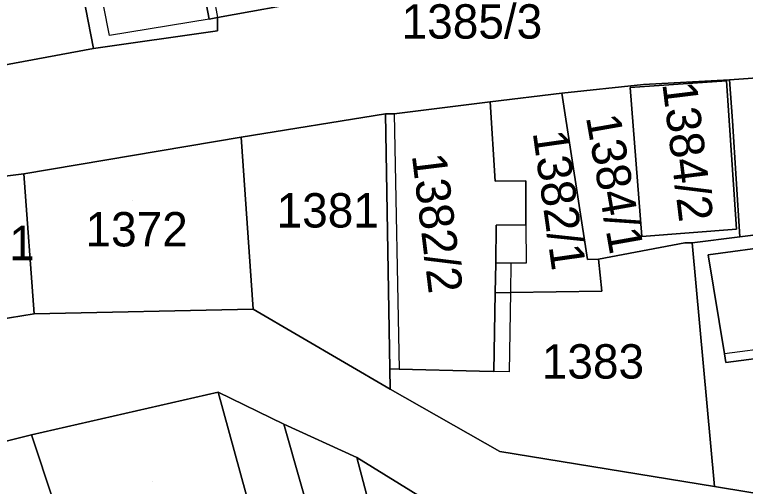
# Model space of a CAD drawing. Extents: x -263943 to -261149, y -1236934 to -1230686.
# Drawn here: x -262935.32 to -262892.81, y -1235318.61 to -1235291.16 of the extents above; entities that cross this region are included whole.
import ezdxf

# ---------------------------------------------------------------- set-up
doc = ezdxf.new("R2010")
doc.units = 0
for name, color, linetype in [('body_kn', 7, 'Continuous'), ('kladpar_druhypozemkov', 7, 'Continuous'), ('kladpar_hranice', 7, 'Continuous'), ('kladpar_parcelnecisla', 7, 'Continuous'), ('kladpar_plochy', 7, 'Continuous'), ('zappar_hrandruhpozemk', 7, 'Continuous')]:
    doc.layers.add(name, color=color, linetype=linetype)

msp = doc.modelspace()

# ---------------------------------------------------------------- linework, layer by layer
at = {"layer": 'body_kn'}
for p, q in [((-262924.01, -1235291.43), (-262924.01, -1235291.43)), ((-262924.01, -1235291.43), (-262924.01, -1235291.43)), ((-262923.52, -1235291.34), (-262923.52, -1235291.34)), ((-262923.52, -1235292.11), (-262923.52, -1235292.11)), ((-262923.52, -1235292.11), (-262923.52, -1235292.11)), ((-262929.8, -1235292.37), (-262929.8, -1235292.37)), ((-262930.73, -1235293.13), (-262930.73, -1235293.13)), ((-262893.92, -1235295.02), (-262893.92, -1235295.02)), ((-262893.73, -1235294.96), (-262893.73, -1235294.96)), ((-262899.51, -1235295.41), (-262899.51, -1235295.41)), ((-262899.51, -1235295.41), (-262899.51, -1235295.41)), ((-262898.74, -1235295.22), (-262898.74, -1235295.22)), ((-262903.49, -1235295.73), (-262903.49, -1235295.73)), ((-262907.66, -1235296.24), (-262907.66, -1235296.24)), ((-262907.66, -1235296.24), (-262907.66, -1235296.24)), ((-262913.75, -1235296.93), (-262913.75, -1235296.93)), ((-262913.24, -1235296.93), (-262913.24, -1235296.93)), ((-262913.24, -1235296.93), (-262913.24, -1235296.93)), ((-262893.57, -1235297.35), (-262893.57, -1235297.35)), ((-262893.57, -1235297.35), (-262893.57, -1235297.35)), ((-262922.15, -1235298.29), (-262922.15, -1235298.29)), ((-262934.79, -1235300.43), (-262934.79, -1235300.43)), ((-262934.79, -1235300.43), (-262934.79, -1235300.43)), ((-262907.37, -1235300.85), (-262907.37, -1235300.85)), ((-262907.37, -1235300.85), (-262907.37, -1235300.85)), ((-262905.59, -1235300.84), (-262905.59, -1235300.84)), ((-262907.31, -1235303.41), (-262907.31, -1235303.41)), ((-262905.58, -1235303.39), (-262905.58, -1235303.39)), ((-262905.58, -1235303.39), (-262905.58, -1235303.39)), ((-262893.34, -1235303.64), (-262893.34, -1235303.64)), ((-262898.83, -1235304.08), (-262898.83, -1235304.08)), ((-262896.34, -1235304.45), (-262896.34, -1235304.45)), ((-262896.34, -1235304.45), (-262896.34, -1235304.45)), ((-262895.92, -1235304.45), (-262895.92, -1235304.45)), ((-262893.13, -1235304.09), (-262893.13, -1235304.09)), ((-262894.98, -1235305.13), (-262894.98, -1235305.13)), ((-262907.34, -1235305.63), (-262907.34, -1235305.63)), ((-262906.46, -1235305.63), (-262906.46, -1235305.63)), ((-262906.46, -1235305.63), (-262906.46, -1235305.63)), ((-262905.57, -1235305.63), (-262905.57, -1235305.63)), ((-262901.99, -1235305.42), (-262901.99, -1235305.42)), ((-262901.35, -1235305.39), (-262901.35, -1235305.39)), ((-262907.37, -1235307.35), (-262907.37, -1235307.35)), ((-262906.48, -1235307.34), (-262906.48, -1235307.34)), ((-262901.17, -1235307.26), (-262901.17, -1235307.26)), ((-262934.18, -1235308.57), (-262934.18, -1235308.57)), ((-262921.45, -1235308.3), (-262921.45, -1235308.3)), ((-262921.45, -1235308.3), (-262921.45, -1235308.3)), ((-262894.03, -1235310.9), (-262894.03, -1235310.9)), ((-262893.95, -1235311.4), (-262893.95, -1235311.4)), ((-262913.49, -1235311.78), (-262913.49, -1235311.78)), ((-262912.96, -1235311.79), (-262912.96, -1235311.79)), ((-262908.29, -1235311.91), (-262908.29, -1235311.91)), ((-262907.44, -1235311.93), (-262907.44, -1235311.93)), ((-262906.55, -1235311.95), (-262906.55, -1235311.95)), ((-262913.47, -1235312.95), (-262913.47, -1235312.95)), ((-262923.48, -1235313.13), (-262923.48, -1235313.13)), ((-262923.48, -1235313.13), (-262923.48, -1235313.13)), ((-262919.66, -1235315), (-262919.66, -1235315)), ((-262934.34, -1235315.61), (-262934.34, -1235315.61)), ((-262907.1, -1235316.59), (-262907.1, -1235316.59)), ((-262907.1, -1235316.59), (-262907.1, -1235316.59)), ((-262915.41, -1235316.94), (-262915.41, -1235316.94)), ((-262915.41, -1235316.94), (-262915.41, -1235316.94)), ((-262894.62, -1235318.61), (-262894.62, -1235318.61))]:
    msp.add_line(p, q, dxfattribs=at)
at = {"layer": 'kladpar_druhypozemkov'}
for p, q in [((-262901.47, -1235297.78), (-262901.47, -1235297.78)), ((-262904.71, -1235298.69), (-262904.71, -1235298.69)), ((-262895.5, -1235299.45), (-262895.5, -1235299.45)), ((-262918.16, -1235301.45), (-262918.16, -1235301.45)), ((-262928.46, -1235301.95), (-262928.46, -1235301.95)), ((-262909.87, -1235302.97), (-262909.87, -1235302.97)), ((-262902.12, -1235310.34), (-262902.12, -1235310.34)), ((-262927.3, -1235318.32), (-262927.3, -1235318.32))]:
    msp.add_line(p, q, dxfattribs=at)
at = {"layer": 'kladpar_hranice'}
for points in [[(-262932.54, -1235283.82), (-262932.22, -1235285.46), (-262930.73, -1235293.13), (-262936.16, -1235294.15), (-262936.23, -1235293.71), (-262937.23, -1235287.23), (-262937.71, -1235284.15), (-262938.68, -1235284.28), (-262940.27, -1235273.98), (-262941.03, -1235274.09), (-262946.03, -1235274.83), (-262946.9, -1235274.96), (-262947.41, -1235271.69), (-262947.96, -1235271.77), (-262949.36, -1235271.96), (-262950.98, -1235265.25), (-262952.09, -1235260.25), (-262944.8, -1235258.38), (-262937.16, -1235260.06), (-262936.66, -1235262.63), (-262935.17, -1235270.28), (-262932.54, -1235283.82)], [(-262919.72, -1235275.1), (-262918.49, -1235281.73), (-262918.02, -1235284.3), (-262917.59, -1235284.24), (-262916.48, -1235290.06), (-262917.92, -1235290.32), (-262923.52, -1235291.34), (-262924.01, -1235291.43), (-262925.68, -1235282.63), (-262925.19, -1235282.55), (-262927.01, -1235272.99), (-262927.49, -1235270.47), (-262921.8, -1235269.24), (-262920.85, -1235269.04), (-262920.35, -1235271.72), (-262919.72, -1235275.1)], [(-262923.52, -1235292.11), (-262930.73, -1235293.13), (-262932.22, -1235285.46), (-262932.54, -1235283.82), (-262931.54, -1235283.65), (-262925.68, -1235282.63), (-262924.01, -1235291.43), (-262923.52, -1235291.34), (-262923.52, -1235292.11)], [(-262966.03, -1235299.61), (-262957.29, -1235297.99), (-262950.67, -1235296.8), (-262943.63, -1235295.77), (-262936.16, -1235294.15), (-262930.73, -1235293.13), (-262923.52, -1235292.11), (-262923.52, -1235291.34), (-262917.92, -1235290.32)], [(-262888.89, -1235294.61), (-262893.73, -1235294.96), (-262898.74, -1235295.22), (-262903.49, -1235295.73), (-262907.66, -1235296.24), (-262913.24, -1235296.93), (-262913.75, -1235296.93), (-262922.15, -1235298.29), (-262934.79, -1235300.43), (-262941.58, -1235301.28), (-262947.61, -1235302.05), (-262951.85, -1235302.57), (-262952.7, -1235302.65), (-262952.7, -1235302.14), (-262958.38, -1235303), (-262959.57, -1235303.34), (-262962.28, -1235304.02), (-262965.26, -1235304.28), (-262963.87, -1235317.08), (-262967.78, -1235315.31)], [(-262893.57, -1235297.35), (-262893.73, -1235294.96), (-262888.89, -1235294.61), (-262887.94, -1235303.43), (-262893.13, -1235304.09), (-262893.57, -1235297.35)], [(-262899.51, -1235295.41), (-262893.92, -1235295.02), (-262893.34, -1235303.64), (-262898.83, -1235304.08), (-262899.51, -1235295.41)], [(-262899.51, -1235295.41), (-262898.83, -1235304.08), (-262893.34, -1235303.64), (-262893.92, -1235295.02), (-262899.51, -1235295.41)], [(-262898.74, -1235295.22), (-262893.73, -1235294.96), (-262893.57, -1235297.35), (-262893.13, -1235304.09), (-262895.92, -1235304.45), (-262896.34, -1235304.45)], [(-262896.34, -1235304.45), (-262901.35, -1235305.39), (-262901.99, -1235305.42), (-262903.49, -1235295.73), (-262898.74, -1235295.22)], [(-262907.37, -1235300.85), (-262907.66, -1235296.24), (-262903.49, -1235295.73), (-262901.99, -1235305.42), (-262901.35, -1235305.39), (-262901.17, -1235307.26), (-262906.48, -1235307.34), (-262907.37, -1235307.35), (-262907.34, -1235305.63), (-262907.31, -1235303.41), (-262905.58, -1235303.39), (-262905.59, -1235300.84), (-262907.37, -1235300.85)], [(-262907.66, -1235296.24), (-262907.37, -1235300.85), (-262905.59, -1235300.84), (-262905.58, -1235303.39), (-262907.31, -1235303.41), (-262907.34, -1235305.63), (-262907.37, -1235307.35), (-262907.44, -1235311.93), (-262908.29, -1235311.91), (-262912.96, -1235311.79), (-262913.49, -1235311.78), (-262913.75, -1235296.93), (-262913.24, -1235296.93), (-262907.66, -1235296.24)], [(-262921.45, -1235308.3), (-262922.15, -1235298.29), (-262913.75, -1235296.93), (-262913.49, -1235311.78), (-262913.47, -1235312.95), (-262921.45, -1235308.3)], [(-262934.79, -1235300.43), (-262922.15, -1235298.29), (-262921.45, -1235308.3), (-262934.18, -1235308.57), (-262934.79, -1235300.43)], [(-262940.14, -1235308.54), (-262941.58, -1235301.28), (-262934.79, -1235300.43), (-262934.18, -1235308.57), (-262939.95, -1235309.51), (-262940.14, -1235308.54)], [(-262881.65, -1235309.27), (-262878.85, -1235311.13), (-262882.39, -1235320.63), (-262894.62, -1235318.61), (-262895.92, -1235304.45), (-262893.13, -1235304.09), (-262887.94, -1235303.43), (-262882.94, -1235303.51), (-262894.98, -1235305.13), (-262894.03, -1235310.9), (-262893.95, -1235311.4), (-262888.02, -1235310.63), (-262882.08, -1235309.86), (-262882.15, -1235309.34), (-262881.65, -1235309.27)], [(-262882.15, -1235309.34), (-262882.08, -1235309.86), (-262888.02, -1235310.63), (-262893.95, -1235311.4), (-262894.03, -1235310.9), (-262894.98, -1235305.13), (-262882.94, -1235303.51), (-262882.43, -1235303.42), (-262881.65, -1235309.27), (-262882.15, -1235309.34)], [(-262907.1, -1235316.59), (-262913.47, -1235312.95), (-262913.49, -1235311.78), (-262912.96, -1235311.79), (-262908.29, -1235311.91), (-262907.44, -1235311.93), (-262907.37, -1235307.35), (-262906.48, -1235307.34), (-262901.17, -1235307.26), (-262901.35, -1235305.39), (-262896.34, -1235304.45), (-262895.92, -1235304.45), (-262894.62, -1235318.61), (-262907.1, -1235316.59)], [(-262967.78, -1235315.31), (-262963.87, -1235317.08), (-262960.65, -1235316.48), (-262956.49, -1235315.89), (-262950.97, -1235315.03), (-262945.63, -1235314.26), (-262940.37, -1235310.61), (-262939.95, -1235309.51), (-262934.18, -1235308.57), (-262921.45, -1235308.3), (-262913.47, -1235312.95), (-262907.1, -1235316.59), (-262894.62, -1235318.61), (-262882.39, -1235320.63), (-262876.11, -1235320.88), (-262862.45, -1235322.05), (-262858.38, -1235320.26), (-262849.82, -1235316.35), (-262843.38, -1235313.46)], [(-262847.61, -1235319.32), (-262851.76, -1235322.71), (-262855.48, -1235326.02), (-262860.91, -1235327.39), (-262866.76, -1235328.92), (-262892.74, -1235323.7), (-262906.49, -1235322.44), (-262909.8, -1235320.41), (-262915.41, -1235316.94), (-262919.66, -1235315), (-262923.48, -1235313.13), (-262934.34, -1235315.61), (-262938.41, -1235316.63), (-262943.07, -1235318.16), (-262946.55, -1235319.44), (-262948.84, -1235320.37), (-262951.9, -1235320.21), (-262957.24, -1235319.79), (-262960.64, -1235320.05), (-262964.37, -1235320.47), (-262977.61, -1235320.74)], [(-262930.12, -1235327), (-262930.52, -1235327.14), (-262934.34, -1235315.61), (-262923.48, -1235313.13), (-262920.57, -1235323.73), (-262921.77, -1235324.14), (-262930.12, -1235327)], [(-262923.48, -1235313.13), (-262919.66, -1235315), (-262910.12, -1235348.48), (-262913.05, -1235349.58), (-262920.57, -1235323.73), (-262923.48, -1235313.13)], [(-262915.41, -1235316.94), (-262907.37, -1235347.45), (-262905, -1235353.07), (-262910.68, -1235355.09), (-262913.05, -1235349.58), (-262910.12, -1235348.48), (-262919.66, -1235315), (-262915.41, -1235316.94)], [(-262903.33, -1235397.38), (-262901.79, -1235401.87), (-262904.86, -1235403.09), (-262905.58, -1235401.37), (-262906.47, -1235399.25), (-262907.82, -1235399.68), (-262909.1, -1235396.03), (-262910.99, -1235390.87), (-262910.22, -1235390.61), (-262913.9, -1235381.88), (-262912.96, -1235381.54), (-262913.59, -1235379.73), (-262915.36, -1235374.68), (-262916.04, -1235374.85), (-262924.32, -1235353.5), (-262935.86, -1235323.3), (-262938.41, -1235316.63), (-262934.34, -1235315.61), (-262930.52, -1235327.14), (-262922.03, -1235352.73), (-262906.41, -1235389.16), (-262903.61, -1235388.14), (-262900.7, -1235396.44), (-262903.33, -1235397.38)], [(-262894.91, -1235372.7), (-262889.62, -1235384.39), (-262885.35, -1235394.81), (-262886.2, -1235395.15), (-262887.38, -1235395.58), (-262894.99, -1235376.77), (-262905, -1235353.07), (-262907.37, -1235347.45), (-262915.41, -1235316.94), (-262909.8, -1235320.41), (-262899.54, -1235355.41), (-262896.3, -1235362.61), (-262899.26, -1235363.63), (-262894.91, -1235372.7)]]:
    msp.add_lwpolyline(points, dxfattribs=at)
at = {"layer": 'kladpar_plochy'}
for p, q in [((-262893.92, -1235295.02), (-262899.51, -1235295.41)), ((-262898.74, -1235295.22), (-262893.73, -1235294.96)), ((-262893.34, -1235303.64), (-262893.92, -1235295.02)), ((-262893.73, -1235294.96), (-262893.57, -1235297.35)), ((-262903.49, -1235295.73), (-262898.74, -1235295.22)), ((-262899.51, -1235295.41), (-262898.83, -1235304.08)), ((-262901.99, -1235305.42), (-262903.49, -1235295.73)), ((-262893.57, -1235297.35), (-262893.13, -1235304.09)), ((-262898.83, -1235304.08), (-262893.34, -1235303.64)), ((-262896.34, -1235304.45), (-262901.35, -1235305.39)), ((-262895.92, -1235304.45), (-262896.34, -1235304.45)), ((-262893.13, -1235304.09), (-262895.92, -1235304.45)), ((-262901.35, -1235305.39), (-262901.99, -1235305.42))]:
    msp.add_line(p, q, dxfattribs=at)
for points in [[(-262932.54, -1235283.82), (-262932.22, -1235285.46), (-262930.73, -1235293.13), (-262936.16, -1235294.15), (-262936.23, -1235293.71), (-262937.23, -1235287.23), (-262937.71, -1235284.15), (-262938.68, -1235284.28), (-262940.27, -1235273.98), (-262941.03, -1235274.09), (-262946.03, -1235274.83), (-262946.9, -1235274.96), (-262947.41, -1235271.69), (-262947.96, -1235271.77), (-262949.36, -1235271.96), (-262950.98, -1235265.25), (-262952.09, -1235260.25), (-262944.8, -1235258.38), (-262937.16, -1235260.06), (-262936.66, -1235262.63), (-262935.17, -1235270.28)], [(-262919.72, -1235275.1), (-262918.49, -1235281.73), (-262918.02, -1235284.3), (-262917.59, -1235284.24), (-262916.48, -1235290.06), (-262917.92, -1235290.32), (-262923.52, -1235291.34), (-262924.01, -1235291.43), (-262925.68, -1235282.63), (-262925.19, -1235282.55), (-262927.01, -1235272.99), (-262927.49, -1235270.47), (-262921.8, -1235269.24), (-262920.85, -1235269.04), (-262920.35, -1235271.72)], [(-262923.52, -1235292.11), (-262930.73, -1235293.13), (-262932.22, -1235285.46), (-262932.54, -1235283.82), (-262931.54, -1235283.65), (-262925.68, -1235282.63), (-262924.01, -1235291.43), (-262923.52, -1235291.34)], [(-262893.57, -1235297.35), (-262893.73, -1235294.96), (-262888.89, -1235294.61), (-262887.94, -1235303.43), (-262893.13, -1235304.09)], [(-262899.51, -1235295.41), (-262893.92, -1235295.02), (-262893.34, -1235303.64), (-262898.83, -1235304.08)], [(-262907.37, -1235300.85), (-262907.66, -1235296.24), (-262903.49, -1235295.73), (-262901.99, -1235305.42), (-262901.35, -1235305.39), (-262901.17, -1235307.26), (-262906.48, -1235307.34), (-262907.37, -1235307.35), (-262907.34, -1235305.63), (-262907.31, -1235303.41), (-262905.58, -1235303.39), (-262905.59, -1235300.84)], [(-262907.66, -1235296.24), (-262907.37, -1235300.85), (-262905.59, -1235300.84), (-262905.58, -1235303.39), (-262907.31, -1235303.41), (-262907.34, -1235305.63), (-262907.37, -1235307.35), (-262907.44, -1235311.93), (-262908.29, -1235311.91), (-262912.96, -1235311.79), (-262913.49, -1235311.78), (-262913.75, -1235296.93), (-262913.24, -1235296.93)], [(-262921.45, -1235308.3), (-262922.15, -1235298.29), (-262913.75, -1235296.93), (-262913.49, -1235311.78), (-262913.47, -1235312.95)], [(-262934.79, -1235300.43), (-262922.15, -1235298.29), (-262921.45, -1235308.3), (-262934.18, -1235308.57)], [(-262940.14, -1235308.54), (-262941.58, -1235301.28), (-262934.79, -1235300.43), (-262934.18, -1235308.57), (-262939.95, -1235309.51)], [(-262881.65, -1235309.27), (-262878.85, -1235311.13), (-262882.39, -1235320.63), (-262894.62, -1235318.61), (-262895.92, -1235304.45), (-262893.13, -1235304.09), (-262887.94, -1235303.43), (-262882.94, -1235303.51), (-262894.98, -1235305.13), (-262894.03, -1235310.9), (-262893.95, -1235311.4), (-262888.02, -1235310.63), (-262882.08, -1235309.86), (-262882.15, -1235309.34)], [(-262882.15, -1235309.34), (-262882.08, -1235309.86), (-262888.02, -1235310.63), (-262893.95, -1235311.4), (-262894.03, -1235310.9), (-262894.98, -1235305.13), (-262882.94, -1235303.51), (-262882.43, -1235303.42), (-262881.65, -1235309.27)], [(-262907.1, -1235316.59), (-262913.47, -1235312.95), (-262913.49, -1235311.78), (-262912.96, -1235311.79), (-262908.29, -1235311.91), (-262907.44, -1235311.93), (-262907.37, -1235307.35), (-262906.48, -1235307.34), (-262901.17, -1235307.26), (-262901.35, -1235305.39), (-262896.34, -1235304.45), (-262895.92, -1235304.45), (-262894.62, -1235318.61)], [(-262930.12, -1235327), (-262930.52, -1235327.14), (-262934.34, -1235315.61), (-262923.48, -1235313.13), (-262920.57, -1235323.73), (-262921.77, -1235324.14)], [(-262923.48, -1235313.13), (-262919.66, -1235315), (-262910.12, -1235348.48), (-262913.05, -1235349.58), (-262920.57, -1235323.73)], [(-262915.41, -1235316.94), (-262907.37, -1235347.45), (-262905, -1235353.07), (-262910.68, -1235355.09), (-262913.05, -1235349.58), (-262910.12, -1235348.48), (-262919.66, -1235315)], [(-262903.33, -1235397.38), (-262901.79, -1235401.87), (-262904.86, -1235403.09), (-262905.58, -1235401.37), (-262906.47, -1235399.25), (-262907.82, -1235399.68), (-262909.1, -1235396.03), (-262910.99, -1235390.87), (-262910.22, -1235390.61), (-262913.9, -1235381.88), (-262912.96, -1235381.54), (-262913.59, -1235379.73), (-262915.36, -1235374.68), (-262916.04, -1235374.85), (-262924.32, -1235353.5), (-262935.86, -1235323.3), (-262938.41, -1235316.63), (-262934.34, -1235315.61), (-262930.52, -1235327.14), (-262922.03, -1235352.73), (-262906.41, -1235389.16), (-262903.61, -1235388.14), (-262900.7, -1235396.44)], [(-262894.91, -1235372.7), (-262889.62, -1235384.39), (-262885.35, -1235394.81), (-262886.2, -1235395.15), (-262887.38, -1235395.58), (-262894.99, -1235376.77), (-262905, -1235353.07), (-262907.37, -1235347.45), (-262915.41, -1235316.94), (-262909.8, -1235320.41), (-262899.54, -1235355.41), (-262896.3, -1235362.61), (-262899.26, -1235363.63)]]:
    msp.add_lwpolyline(points, close=True, dxfattribs=at)
for points in [[(-262966.03, -1235299.61), (-262957.29, -1235297.99), (-262950.67, -1235296.8), (-262943.63, -1235295.77), (-262936.16, -1235294.15), (-262930.73, -1235293.13), (-262923.52, -1235292.11), (-262923.52, -1235291.34), (-262917.92, -1235290.32)], [(-262888.89, -1235294.61), (-262893.73, -1235294.96), (-262898.74, -1235295.22), (-262903.49, -1235295.73), (-262907.66, -1235296.24), (-262913.24, -1235296.93), (-262913.75, -1235296.93), (-262922.15, -1235298.29), (-262934.79, -1235300.43), (-262941.58, -1235301.28), (-262947.61, -1235302.05), (-262951.85, -1235302.57), (-262952.7, -1235302.65), (-262952.7, -1235302.14), (-262958.38, -1235303), (-262959.57, -1235303.34), (-262962.28, -1235304.02), (-262965.26, -1235304.28), (-262963.87, -1235317.08), (-262967.78, -1235315.31)], [(-262967.78, -1235315.31), (-262963.87, -1235317.08), (-262960.65, -1235316.48), (-262956.49, -1235315.89), (-262950.97, -1235315.03), (-262945.63, -1235314.26), (-262940.37, -1235310.61), (-262939.95, -1235309.51), (-262934.18, -1235308.57), (-262921.45, -1235308.3), (-262913.47, -1235312.95), (-262907.1, -1235316.59), (-262894.62, -1235318.61), (-262882.39, -1235320.63), (-262876.11, -1235320.88), (-262862.45, -1235322.05), (-262858.38, -1235320.26), (-262849.82, -1235316.35), (-262843.38, -1235313.46)], [(-262847.61, -1235319.32), (-262851.76, -1235322.71), (-262855.48, -1235326.02), (-262860.91, -1235327.39), (-262866.76, -1235328.92), (-262892.74, -1235323.7), (-262906.49, -1235322.44), (-262909.8, -1235320.41), (-262915.41, -1235316.94), (-262919.66, -1235315), (-262923.48, -1235313.13), (-262934.34, -1235315.61), (-262938.41, -1235316.63), (-262943.07, -1235318.16), (-262946.55, -1235319.44), (-262948.84, -1235320.37), (-262951.9, -1235320.21), (-262957.24, -1235319.79), (-262960.64, -1235320.05), (-262964.37, -1235320.47), (-262977.61, -1235320.74)]]:
    msp.add_lwpolyline(points, dxfattribs=at)
at = {"layer": 'zappar_hrandruhpozemk'}
for p, q in [((-262925.19, -1235282.55), (-262923.52, -1235291.34)), ((-262924.01, -1235291.43), (-262929.8, -1235292.37)), ((-262913.24, -1235296.93), (-262912.96, -1235311.79)), ((-262905.58, -1235303.39), (-262905.57, -1235305.63)), ((-262906.55, -1235311.95), (-262907.44, -1235311.93))]:
    msp.add_line(p, q, dxfattribs=at)
for points in [[(-262929.8, -1235292.37), (-262931.21, -1235285.3), (-262931.54, -1235283.65)], [(-262905.57, -1235305.63), (-262906.46, -1235305.63), (-262907.34, -1235305.63)], [(-262906.46, -1235305.63), (-262906.48, -1235307.34), (-262906.55, -1235311.95)], [(-262882.15, -1235309.34), (-262888.09, -1235310.12), (-262894.03, -1235310.9)]]:
    msp.add_lwpolyline(points, dxfattribs=at)

# ---------------------------------------------------------------- texts
at = {"layer": 'kladpar_parcelnecisla'}
for s, p in [('1385/3', (-262912.812, -1235292.56)), ('1381', (-262920.085, -1235303.55)), ('1372', (-262931.202, -1235304.65)), ('1371', (-262940.106, -1235305.45))]:
    msp.add_text(s, height=2, dxfattribs=at).set_placement(p)
for s, rotation, p in [('1384/2', 277, (-262897.651, -1235295.176)), ('1384/1', 280, (-262902.098, -1235297.122)), ('1382/1', 278, (-262905.192, -1235298.019)), ('1382/2', 277, (-262912.221, -1235299.34)), ('1383', 360, (-262904.657, -1235312.34))]:
    msp.add_text(s, height=2, rotation=rotation, dxfattribs=at).set_placement(p)

doc.saveas('drawing.dxf')
